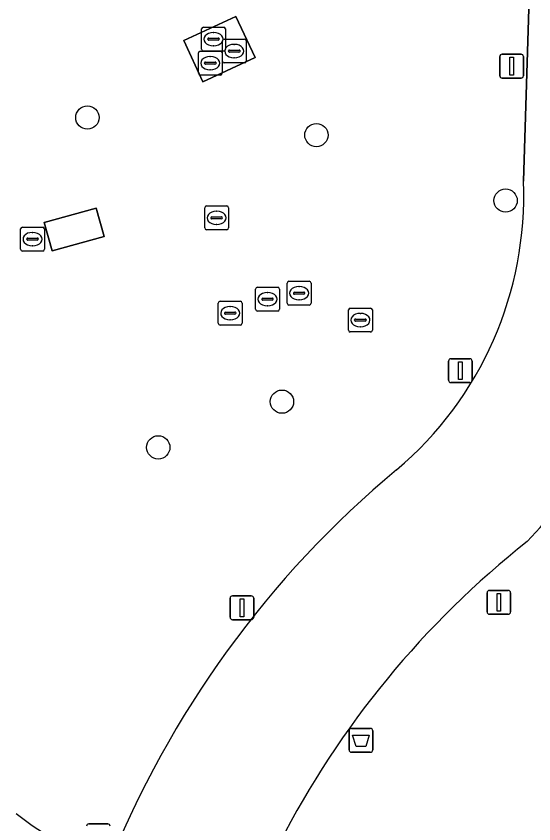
# Model space of a CAD drawing. Extents: x 161477 to 163040, y 383680 to 384871.
# Drawn here: x 161695.92 to 161717.63, y 384128.63 to 384162.52 of the extents above; entities that cross this region are included whole.
import ezdxf

# ---------------------------------------------------------------- set-up
doc = ezdxf.new("R2010")
doc.units = 0
for name, color, linetype in [('IMGEO_Afvalbak', 7, 'Continuous'), ('IMGEO_Boom', 7, 'Continuous'), ('IMGEO_Fietspad_gesloten', 7, 'Continuous'), ('IMGEO_Groenvoorziening', 7, 'Continuous'), ('IMGEO_Lichtmast', 7, 'Continuous'), ('IMGEO_Rioolput', 7, 'Continuous'), ('IMGEO_Verkeersbordpaal', 7, 'Continuous'), ('IMGEO_Vlaggenmast', 7, 'Continuous'), ('IMGEO_Voetpad_gesloten', 7, 'Continuous')]:
    doc.layers.add(name, color=color, linetype=linetype)

msp = doc.modelspace()

# ---------------------------------------------------------------- linework, layer by layer
at = {"layer": 'IMGEO_Afvalbak'}
for p, q in [((161709.885, 384131.74), (161709.885, 384132.54)), ((161709.885, 384132.54), (161709.885, 384131.74)), ((161709.985, 384132.64), (161710.775, 384132.64)), ((161710.775, 384132.64), (161709.985, 384132.64)), ((161710.875, 384132.54), (161710.875, 384131.74)), ((161710.875, 384131.74), (161710.875, 384132.54)), ((161710.775, 384131.64), (161709.985, 384131.64)), ((161709.985, 384131.64), (161710.775, 384131.64))]:
    msp.add_line(p, q, dxfattribs=at)
msp.add_lwpolyline([(161710.028, 384132.354), (161710.732, 384132.354), (161710.583, 384131.884), (161710.177, 384131.884), (161710.028, 384132.354)], dxfattribs=at)
for centre, start, end in [((161709.985, 384132.54), 90, 180), ((161709.985, 384132.54), 90, 180), ((161710.775, 384132.54), 0, 90), ((161710.775, 384132.54), 360, 90), ((161709.985, 384131.74), 180, 270), ((161709.985, 384131.74), 180, 270), ((161710.775, 384131.74), 270, 0), ((161710.775, 384131.74), 270, 0)]:
    msp.add_arc(centre, 0.1, start, end, dxfattribs=at)
at = {"layer": 'IMGEO_Boom'}
for centre in [(161698.908, 384158.268), (161708.514, 384157.532), (161716.449, 384154.784), (161707.07, 384146.347), (161701.88, 384144.43)]:
    msp.add_circle(centre, 0.489, dxfattribs=at)
at = {"layer": 'IMGEO_Fietspad_gesloten'}
msp.add_arc((161707.588, 384144.259), 19.158, 232.4811, 245.8643, dxfattribs=at)
at = {"layer": 'IMGEO_Groenvoorziening'}
msp.add_lwpolyline([(161717.198, 384155.593), (161717.584, 384167.817), (161717.547, 384171.536), (161717.185, 384174.608), (161716.3, 384175.582), (161715.148, 384175.981), (161713.664, 384175.843), (161699.069, 384169.279), (161690.671, 384165.312), (161690.496, 384165.234), (161688.912, 384160.374)], dxfattribs=at)
for points in [[(161703.755, 384159.773), (161702.948, 384161.497), (161705.136, 384162.503), (161705.947, 384160.789)], [(161699.606, 384153.276), (161697.435, 384152.677), (161697.1, 384153.866), (161699.269, 384154.467)]]:
    msp.add_lwpolyline(points, close=True, dxfattribs=at)
for centre, radius, start, end in [((161702.153, 384154.985), 15.057, 310.24, 2.3156), ((161702.413, 384154.74), 20.656, 316.3499, 339.9499), ((161738.766, 384111.23), 41.996, 129.8081, 158.2735), ((161741.259, 384110.249), 38.539, 128.3279, 152.8723), ((161707.588, 384144.259), 19.158, 232.4811, 245.8643)]:
    msp.add_arc(centre, radius, start, end, dxfattribs=at)
at = {"layer": 'IMGEO_Lichtmast'}
for p, q in [((161715.67, 384137.527), (161715.67, 384138.327)), ((161715.67, 384138.327), (161715.67, 384137.527)), ((161715.77, 384138.427), (161716.56, 384138.427)), ((161716.56, 384138.427), (161715.77, 384138.427)), ((161716.66, 384138.327), (161716.66, 384137.527)), ((161716.66, 384137.527), (161716.66, 384138.327)), ((161716.56, 384137.427), (161715.77, 384137.427)), ((161715.77, 384137.427), (161716.56, 384137.427))]:
    msp.add_line(p, q, dxfattribs=at)
msp.add_lwpolyline([(161716.09, 384138.302), (161716.24, 384138.302), (161716.24, 384137.552), (161716.09, 384137.552), (161716.09, 384138.302)], dxfattribs=at)
for centre, start, end in [((161715.77, 384138.327), 90, 180), ((161715.77, 384138.327), 90, 180), ((161716.56, 384138.327), 0, 90), ((161716.56, 384138.327), 360, 90), ((161715.77, 384137.527), 180, 270), ((161715.77, 384137.527), 180, 270), ((161716.56, 384137.527), 270, 0), ((161716.56, 384137.527), 270, 0)]:
    msp.add_arc(centre, 0.1, start, end, dxfattribs=at)
at = {"layer": 'IMGEO_Rioolput'}
for p, q in [((161703.697, 384161.132), (161703.697, 384161.984)), ((161703.772, 384162.058), (161704.624, 384162.058)), ((161704.698, 384161.984), (161704.698, 384161.132)), ((161704.185, 384161.838), (161704.21, 384161.838)), ((161703.956, 384161.552), (161703.956, 384161.564)), ((161704.394, 384161.515), (161703.996, 384161.515)), ((161703.999, 384161.601), (161704.397, 384161.601)), ((161704.44, 384161.564), (161704.44, 384161.552)), ((161704.569, 384160.632), (161704.569, 384161.484)), ((161704.644, 384161.558), (161705.496, 384161.558)), ((161705.057, 384161.338), (161705.082, 384161.338)), ((161705.57, 384161.484), (161705.57, 384160.632)), ((161703.562, 384160.125), (161703.562, 384160.977)), ((161703.637, 384161.051), (161704.489, 384161.051)), ((161704.624, 384161.058), (161703.772, 384161.058)), ((161704.208, 384161.278), (161704.183, 384161.278)), ((161704.563, 384160.977), (161704.563, 384160.125)), ((161704.828, 384161.052), (161704.828, 384161.064)), ((161705.266, 384161.015), (161704.868, 384161.015)), ((161704.871, 384161.101), (161705.269, 384161.101)), ((161705.312, 384161.064), (161705.312, 384161.052)), ((161704.05, 384160.831), (161704.075, 384160.831)), ((161705.08, 384160.778), (161705.055, 384160.778)), ((161703.821, 384160.545), (161703.821, 384160.557)), ((161704.259, 384160.508), (161703.861, 384160.508)), ((161703.864, 384160.594), (161704.262, 384160.594)), ((161704.305, 384160.557), (161704.305, 384160.545)), ((161705.496, 384160.558), (161704.644, 384160.558)), ((161704.489, 384160.051), (161703.637, 384160.051)), ((161704.073, 384160.271), (161704.048, 384160.271)), ((161703.904, 384154.56), (161704.756, 384154.56)), ((161703.829, 384153.634), (161703.829, 384154.486)), ((161704.317, 384154.34), (161704.342, 384154.34)), ((161704.83, 384154.486), (161704.83, 384153.634)), ((161704.088, 384154.054), (161704.088, 384154.066)), ((161704.526, 384154.017), (161704.128, 384154.017)), ((161704.131, 384154.103), (161704.529, 384154.103)), ((161704.572, 384154.066), (161704.572, 384154.054)), ((161696.107, 384152.741), (161696.107, 384153.593)), ((161696.182, 384153.667), (161697.034, 384153.667)), ((161697.108, 384153.593), (161697.108, 384152.741)), ((161704.756, 384153.56), (161703.904, 384153.56)), ((161704.34, 384153.78), (161704.315, 384153.78)), ((161696.366, 384153.161), (161696.366, 384153.173)), ((161696.409, 384153.21), (161696.807, 384153.21)), ((161696.595, 384153.447), (161696.62, 384153.447)), ((161696.85, 384153.173), (161696.85, 384153.161)), ((161696.804, 384153.124), (161696.406, 384153.124)), ((161696.618, 384152.887), (161696.593, 384152.887)), ((161697.034, 384152.667), (161696.182, 384152.667)), ((161706.037, 384151.148), (161706.889, 384151.148)), ((161707.289, 384150.473), (161707.289, 384151.325)), ((161707.364, 384151.399), (161708.216, 384151.399)), ((161707.777, 384151.179), (161707.802, 384151.179)), ((161708.29, 384151.325), (161708.29, 384150.473)), ((161705.962, 384150.222), (161705.962, 384151.074)), ((161706.45, 384150.928), (161706.475, 384150.928)), ((161706.963, 384151.074), (161706.963, 384150.222)), ((161707.548, 384150.893), (161707.548, 384150.905)), ((161707.986, 384150.856), (161707.588, 384150.856)), ((161707.591, 384150.942), (161707.989, 384150.942)), ((161708.032, 384150.905), (161708.032, 384150.893)), ((161704.399, 384149.634), (161704.399, 384150.486)), ((161704.474, 384150.56), (161705.326, 384150.56)), ((161705.4, 384150.486), (161705.4, 384149.634)), ((161706.221, 384150.642), (161706.221, 384150.654)), ((161706.659, 384150.605), (161706.261, 384150.605)), ((161706.264, 384150.691), (161706.662, 384150.691)), ((161706.705, 384150.654), (161706.705, 384150.642)), ((161707.8, 384150.619), (161707.775, 384150.619)), ((161704.887, 384150.34), (161704.912, 384150.34)), ((161706.889, 384150.148), (161706.037, 384150.148)), ((161706.473, 384150.368), (161706.448, 384150.368)), ((161708.216, 384150.399), (161707.364, 384150.399)), ((161709.859, 384149.344), (161709.859, 384150.196)), ((161709.934, 384150.27), (161710.786, 384150.27)), ((161710.86, 384150.196), (161710.86, 384149.344)), ((161704.658, 384150.054), (161704.658, 384150.066)), ((161705.096, 384150.017), (161704.698, 384150.017)), ((161704.701, 384150.103), (161705.099, 384150.103)), ((161704.91, 384149.78), (161704.885, 384149.78)), ((161705.142, 384150.066), (161705.142, 384150.054)), ((161710.118, 384149.764), (161710.118, 384149.776)), ((161710.161, 384149.813), (161710.559, 384149.813)), ((161710.347, 384150.05), (161710.372, 384150.05)), ((161710.602, 384149.776), (161710.602, 384149.764)), ((161705.326, 384149.56), (161704.474, 384149.56)), ((161710.556, 384149.727), (161710.158, 384149.727)), ((161710.37, 384149.49), (161710.345, 384149.49)), ((161710.786, 384149.27), (161709.934, 384149.27))]:
    msp.add_line(p, q, dxfattribs=at)
for points in [[(161703.697, 384161.132), (161703.697, 384161.984)], [(161703.772, 384162.058), (161704.624, 384162.058)], [(161704.698, 384161.984), (161704.698, 384161.132)], [(161704.569, 384160.632), (161704.569, 384161.484)], [(161704.644, 384161.558), (161705.496, 384161.558)], [(161705.57, 384161.484), (161705.57, 384160.632)], [(161703.562, 384160.125), (161703.562, 384160.977)], [(161703.637, 384161.051), (161704.489, 384161.051)], [(161704.624, 384161.058), (161703.772, 384161.058)], [(161704.563, 384160.977), (161704.563, 384160.125)], [(161705.496, 384160.558), (161704.644, 384160.558)], [(161704.489, 384160.051), (161703.637, 384160.051)], [(161703.904, 384154.56), (161704.756, 384154.56)], [(161703.829, 384153.634), (161703.829, 384154.486)], [(161704.83, 384154.486), (161704.83, 384153.634)], [(161696.107, 384152.741), (161696.107, 384153.593)], [(161696.182, 384153.667), (161697.034, 384153.667)], [(161697.108, 384153.593), (161697.108, 384152.741)], [(161704.756, 384153.56), (161703.904, 384153.56)], [(161697.034, 384152.667), (161696.182, 384152.667)], [(161706.037, 384151.148), (161706.889, 384151.148)], [(161707.289, 384150.473), (161707.289, 384151.325)], [(161707.364, 384151.399), (161708.216, 384151.399)], [(161708.29, 384151.325), (161708.29, 384150.473)], [(161705.962, 384150.222), (161705.962, 384151.074)], [(161706.963, 384151.074), (161706.963, 384150.222)], [(161704.399, 384149.634), (161704.399, 384150.486)], [(161704.474, 384150.56), (161705.326, 384150.56)], [(161705.4, 384150.486), (161705.4, 384149.634)], [(161706.889, 384150.148), (161706.037, 384150.148)], [(161708.216, 384150.399), (161707.364, 384150.399)], [(161709.859, 384149.344), (161709.859, 384150.196)], [(161709.934, 384150.27), (161710.786, 384150.27)], [(161710.86, 384150.196), (161710.86, 384149.344)], [(161705.326, 384149.56), (161704.474, 384149.56)], [(161710.786, 384149.27), (161709.934, 384149.27)]]:
    msp.add_lwpolyline(points, dxfattribs=at)
for centre, radius, start, end in [((161703.774, 384161.982), 0.0765, 91.552, 178.448), ((161703.774, 384161.982), 0.0765, 91.552, 178.448), ((161704.622, 384161.982), 0.0765, 1.552, 88.448), ((161704.622, 384161.982), 0.0765, 1.552, 88.448), ((161703.996, 384161.561), 0.0403, 85.8775, 175.7526), ((161703.993, 384161.551), 0.0366, 178.938, 274.7102), ((161704.397, 384161.558), 0.043, 264.8664, 352.4533), ((161704.401, 384161.563), 0.0386, 1.7309, 96.639), ((161704.646, 384161.482), 0.0765, 91.552, 178.448), ((161704.646, 384161.482), 0.0765, 91.552, 178.448), ((161705.494, 384161.482), 0.0765, 1.552, 88.448), ((161705.494, 384161.482), 0.0765, 1.552, 88.448), ((161703.639, 384160.975), 0.0765, 91.552, 178.448), ((161703.639, 384160.975), 0.0765, 91.552, 178.448), ((161703.774, 384161.134), 0.0765, 181.552, 268.448), ((161703.774, 384161.134), 0.0765, 181.552, 268.448), ((161704.487, 384160.975), 0.0765, 1.552, 88.448), ((161704.487, 384160.975), 0.0765, 1.552, 88.448), ((161704.622, 384161.134), 0.0765, 271.552, 358.448), ((161704.622, 384161.134), 0.0765, 271.552, 358.448), ((161704.868, 384161.061), 0.0403, 85.8775, 175.7526), ((161704.865, 384161.051), 0.0366, 178.938, 274.7102), ((161705.269, 384161.058), 0.043, 264.8664, 352.4533), ((161705.273, 384161.063), 0.0386, 1.7309, 96.639), ((161704.646, 384160.634), 0.0765, 181.552, 268.448), ((161704.646, 384160.634), 0.0765, 181.552, 268.448), ((161705.494, 384160.634), 0.0765, 271.552, 358.448), ((161705.494, 384160.634), 0.0765, 271.552, 358.448), ((161703.861, 384160.554), 0.0403, 85.8775, 175.7526), ((161703.858, 384160.544), 0.0366, 178.938, 274.7102), ((161704.262, 384160.551), 0.043, 264.8664, 352.4533), ((161704.266, 384160.556), 0.0386, 1.7309, 96.639), ((161703.639, 384160.127), 0.0765, 181.552, 268.448), ((161703.639, 384160.127), 0.0765, 181.552, 268.448), ((161704.487, 384160.127), 0.0765, 271.552, 358.448), ((161704.487, 384160.127), 0.0765, 271.552, 358.448), ((161703.906, 384154.484), 0.0765, 91.552, 178.448), ((161703.906, 384154.484), 0.0765, 91.552, 178.448), ((161704.754, 384154.484), 0.0765, 1.552, 88.448), ((161704.754, 384154.484), 0.0765, 1.552, 88.448), ((161704.128, 384154.063), 0.0403, 85.8775, 175.7526), ((161704.125, 384154.053), 0.0366, 178.938, 274.7102), ((161704.529, 384154.06), 0.043, 264.8664, 352.4533), ((161704.533, 384154.065), 0.0386, 1.7309, 96.639), ((161696.184, 384153.591), 0.0765, 91.552, 178.448), ((161696.184, 384153.591), 0.0765, 91.552, 178.448), ((161697.032, 384153.591), 0.0765, 1.552, 88.448), ((161697.032, 384153.591), 0.0765, 1.552, 88.448), ((161703.906, 384153.636), 0.0765, 181.552, 268.448), ((161703.906, 384153.636), 0.0765, 181.552, 268.448), ((161704.754, 384153.636), 0.0765, 271.552, 358.448), ((161704.754, 384153.636), 0.0765, 271.552, 358.448), ((161696.406, 384153.17), 0.0403, 85.8775, 175.7526), ((161696.403, 384153.16), 0.0366, 178.938, 274.7102), ((161696.807, 384153.167), 0.043, 264.8664, 352.4533), ((161696.811, 384153.172), 0.0386, 1.7309, 96.639), ((161696.184, 384152.743), 0.0765, 181.552, 268.448), ((161696.184, 384152.743), 0.0765, 181.552, 268.448), ((161697.032, 384152.743), 0.0765, 271.552, 358.448), ((161697.032, 384152.743), 0.0765, 271.552, 358.448), ((161706.039, 384151.072), 0.0765, 91.552, 178.448), ((161706.039, 384151.072), 0.0765, 91.552, 178.448), ((161706.887, 384151.072), 0.0765, 1.552, 88.448), ((161706.887, 384151.072), 0.0765, 1.552, 88.448), ((161707.366, 384151.323), 0.0765, 91.552, 178.448), ((161707.366, 384151.323), 0.0765, 91.552, 178.448), ((161708.214, 384151.323), 0.0765, 1.552, 88.448), ((161708.214, 384151.323), 0.0765, 1.552, 88.448), ((161707.588, 384150.902), 0.0403, 85.8775, 175.7526), ((161707.585, 384150.892), 0.0366, 178.938, 274.7102), ((161707.989, 384150.899), 0.043, 264.8664, 352.4533), ((161707.993, 384150.904), 0.0386, 1.7309, 96.639), ((161704.476, 384150.484), 0.0765, 91.552, 178.448), ((161704.476, 384150.484), 0.0765, 91.552, 178.448), ((161705.324, 384150.484), 0.0765, 1.552, 88.448), ((161705.324, 384150.484), 0.0765, 1.552, 88.448), ((161706.261, 384150.651), 0.0403, 85.8775, 175.7526), ((161706.258, 384150.641), 0.0366, 178.938, 274.7102), ((161706.662, 384150.648), 0.043, 264.8664, 352.4533), ((161706.666, 384150.653), 0.0386, 1.7309, 96.639), ((161707.366, 384150.475), 0.0765, 181.552, 268.448), ((161707.366, 384150.475), 0.0765, 181.552, 268.448), ((161708.214, 384150.475), 0.0765, 271.552, 358.448), ((161708.214, 384150.475), 0.0765, 271.552, 358.448), ((161706.039, 384150.224), 0.0765, 181.552, 268.448), ((161706.039, 384150.224), 0.0765, 181.552, 268.448), ((161706.887, 384150.224), 0.0765, 271.552, 358.448), ((161706.887, 384150.224), 0.0765, 271.552, 358.448), ((161709.936, 384150.194), 0.0765, 91.552, 178.448), ((161709.936, 384150.194), 0.0765, 91.552, 178.448), ((161710.784, 384150.194), 0.0765, 1.552, 88.448), ((161710.784, 384150.194), 0.0765, 1.552, 88.448), ((161704.698, 384150.063), 0.0403, 85.8775, 175.7526), ((161704.695, 384150.053), 0.0366, 178.938, 274.7102), ((161705.099, 384150.06), 0.043, 264.8664, 352.4533), ((161705.103, 384150.065), 0.0386, 1.7309, 96.639), ((161710.158, 384149.773), 0.0403, 85.8775, 175.7526), ((161710.563, 384149.775), 0.0386, 1.7309, 96.639), ((161704.476, 384149.636), 0.0765, 181.552, 268.448), ((161704.476, 384149.636), 0.0765, 181.552, 268.448), ((161705.324, 384149.636), 0.0765, 271.552, 358.448), ((161705.324, 384149.636), 0.0765, 271.552, 358.448), ((161710.155, 384149.763), 0.0366, 178.938, 274.7102), ((161710.559, 384149.77), 0.043, 264.8664, 352.4533), ((161709.936, 384149.346), 0.0765, 181.552, 268.448), ((161709.936, 384149.346), 0.0765, 181.552, 268.448), ((161710.784, 384149.346), 0.0765, 271.552, 358.448), ((161710.784, 384149.346), 0.0765, 271.552, 358.448)]:
    msp.add_arc(centre, radius, start, end, dxfattribs=at)
for centre, major_axis, ratio, start_param, end_param in [((161704.184, 384161.558), (-0.387, 0.002), 0.722429, 4.712389, 7.853982), ((161704.209, 384161.558), (-0.39, 0.002), 0.717154, 1.570796, 4.712389), ((161705.056, 384161.058), (-0.387, 0.002), 0.722429, 4.712389, 7.853982), ((161705.081, 384161.058), (-0.39, 0.002), 0.717154, 1.570796, 4.712389), ((161704.049, 384160.551), (-0.387, 0.002), 0.722429, 4.712389, 7.853982), ((161704.074, 384160.551), (-0.39, 0.002), 0.717154, 1.570796, 4.712389), ((161704.316, 384154.06), (-0.387, 0.002), 0.722429, 4.712389, 7.853982), ((161704.341, 384154.06), (-0.39, 0.002), 0.717154, 1.570796, 4.712389), ((161696.594, 384153.167), (-0.387, 0.002), 0.722429, 4.712389, 7.853982), ((161696.619, 384153.167), (-0.39, 0.002), 0.717154, 1.570796, 4.712389), ((161707.776, 384150.899), (-0.387, 0.002), 0.722429, 4.712389, 7.853982), ((161707.801, 384150.899), (-0.39, 0.002), 0.717154, 1.570796, 4.712389), ((161706.449, 384150.648), (-0.387, 0.002), 0.722429, 4.712389, 7.853982), ((161706.474, 384150.648), (-0.39, 0.002), 0.717154, 1.570796, 4.712389), ((161704.886, 384150.06), (-0.387, 0.002), 0.722429, 4.712389, 7.853982), ((161704.911, 384150.06), (-0.39, 0.002), 0.717154, 1.570796, 4.712389), ((161710.346, 384149.77), (-0.387, 0.002), 0.722429, 4.712389, 7.853982), ((161710.371, 384149.77), (-0.39, 0.002), 0.717154, 1.570796, 4.712389)]:
    msp.add_ellipse(centre, major_axis=major_axis, ratio=ratio, start_param=start_param, end_param=end_param, dxfattribs=at)
at = {"layer": 'IMGEO_Verkeersbordpaal'}
for p, q in [((161698.97, 384128.634), (161699.76, 384128.634)), ((161699.76, 384128.634), (161698.97, 384128.634))]:
    msp.add_line(p, q, dxfattribs=at)
for centre, start, end in [((161698.97, 384128.534), 90, 180), ((161698.97, 384128.534), 90, 180), ((161699.76, 384128.534), 0, 90), ((161699.76, 384128.534), 360, 90)]:
    msp.add_arc(centre, 0.1, start, end, dxfattribs=at)
at = {"layer": 'IMGEO_Vlaggenmast'}
for p, q in [((161716.206, 384160.025), (161716.206, 384160.825)), ((161716.206, 384160.825), (161716.206, 384160.025)), ((161716.306, 384160.925), (161717.096, 384160.925)), ((161717.096, 384160.925), (161716.306, 384160.925)), ((161717.196, 384160.825), (161717.196, 384160.025)), ((161717.196, 384160.025), (161717.196, 384160.825)), ((161717.096, 384159.925), (161716.306, 384159.925)), ((161716.306, 384159.925), (161717.096, 384159.925)), ((161714.154, 384148.146), (161714.944, 384148.146)), ((161714.944, 384148.146), (161714.154, 384148.146)), ((161714.054, 384147.246), (161714.054, 384148.046)), ((161714.054, 384148.046), (161714.054, 384147.246)), ((161715.044, 384148.046), (161715.044, 384147.246)), ((161715.044, 384147.246), (161715.044, 384148.046)), ((161714.944, 384147.146), (161714.154, 384147.146)), ((161714.154, 384147.146), (161714.944, 384147.146)), ((161704.893, 384137.3), (161704.893, 384138.1)), ((161704.893, 384138.1), (161704.893, 384137.3)), ((161704.993, 384138.2), (161705.783, 384138.2)), ((161705.783, 384138.2), (161704.993, 384138.2)), ((161705.883, 384138.1), (161705.883, 384137.3)), ((161705.883, 384137.3), (161705.883, 384138.1)), ((161705.783, 384137.2), (161704.993, 384137.2)), ((161704.993, 384137.2), (161705.783, 384137.2))]:
    msp.add_line(p, q, dxfattribs=at)
for points in [[(161716.626, 384160.8), (161716.776, 384160.8), (161716.776, 384160.05), (161716.626, 384160.05), (161716.626, 384160.8)], [(161714.474, 384148.021), (161714.624, 384148.021), (161714.624, 384147.271), (161714.474, 384147.271), (161714.474, 384148.021)], [(161705.313, 384138.075), (161705.463, 384138.075), (161705.463, 384137.325), (161705.313, 384137.325), (161705.313, 384138.075)]]:
    msp.add_lwpolyline(points, dxfattribs=at)
for centre, start, end in [((161716.306, 384160.825), 90, 180), ((161716.306, 384160.825), 90, 180), ((161717.096, 384160.825), 0, 90), ((161717.096, 384160.825), 360, 90), ((161716.306, 384160.025), 180, 270), ((161716.306, 384160.025), 180, 270), ((161717.096, 384160.025), 270, 0), ((161717.096, 384160.025), 270, 0), ((161714.154, 384148.046), 90, 180), ((161714.154, 384148.046), 90, 180), ((161714.944, 384148.046), 0, 90), ((161714.944, 384148.046), 360, 90), ((161714.154, 384147.246), 180, 270), ((161714.154, 384147.246), 180, 270), ((161714.944, 384147.246), 270, 0), ((161714.944, 384147.246), 270, 0), ((161704.993, 384138.1), 90, 180), ((161704.993, 384138.1), 90, 180), ((161705.783, 384138.1), 0, 90), ((161705.783, 384138.1), 360, 90), ((161704.993, 384137.3), 180, 270), ((161704.993, 384137.3), 180, 270), ((161705.783, 384137.3), 270, 0), ((161705.783, 384137.3), 270, 0)]:
    msp.add_arc(centre, 0.1, start, end, dxfattribs=at)
at = {"layer": 'IMGEO_Voetpad_gesloten'}
msp.add_lwpolyline([(161723.025, 384153.368), (161723.066, 384154.311), (161723.115, 384155.427), (161723.254, 384158.616), (161723.347, 384160.739), (161723.448, 384163.067), (161723.598, 384166.489), (161723.605, 384166.648), (161723.737, 384172.104), (161724.224, 384175.071), (161725.221, 384177.344), (161726.316, 384179.346), (161727.866, 384180.984), (161729.725, 384182.49), (161713.664, 384175.843), (161715.148, 384175.981), (161716.3, 384175.582), (161717.185, 384174.608), (161717.547, 384171.536), (161717.584, 384167.817), (161717.198, 384155.593)], dxfattribs=at)
for points in [[(161705.136, 384162.503), (161702.948, 384161.497), (161703.755, 384159.773), (161705.947, 384160.789)], [(161697.435, 384152.677), (161699.606, 384153.276), (161699.269, 384154.467), (161697.1, 384153.866)]]:
    msp.add_lwpolyline(points, close=True, dxfattribs=at)
for centre, radius, start, end in [((161702.153, 384154.985), 15.057, 310.24, 2.3156), ((161702.413, 384154.74), 20.656, 316.3499, 339.9499), ((161738.766, 384111.23), 41.996, 129.8081, 158.2735), ((161741.259, 384110.249), 38.539, 128.3279, 152.8723)]:
    msp.add_arc(centre, radius, start, end, dxfattribs=at)

doc.saveas('drawing.dxf')
